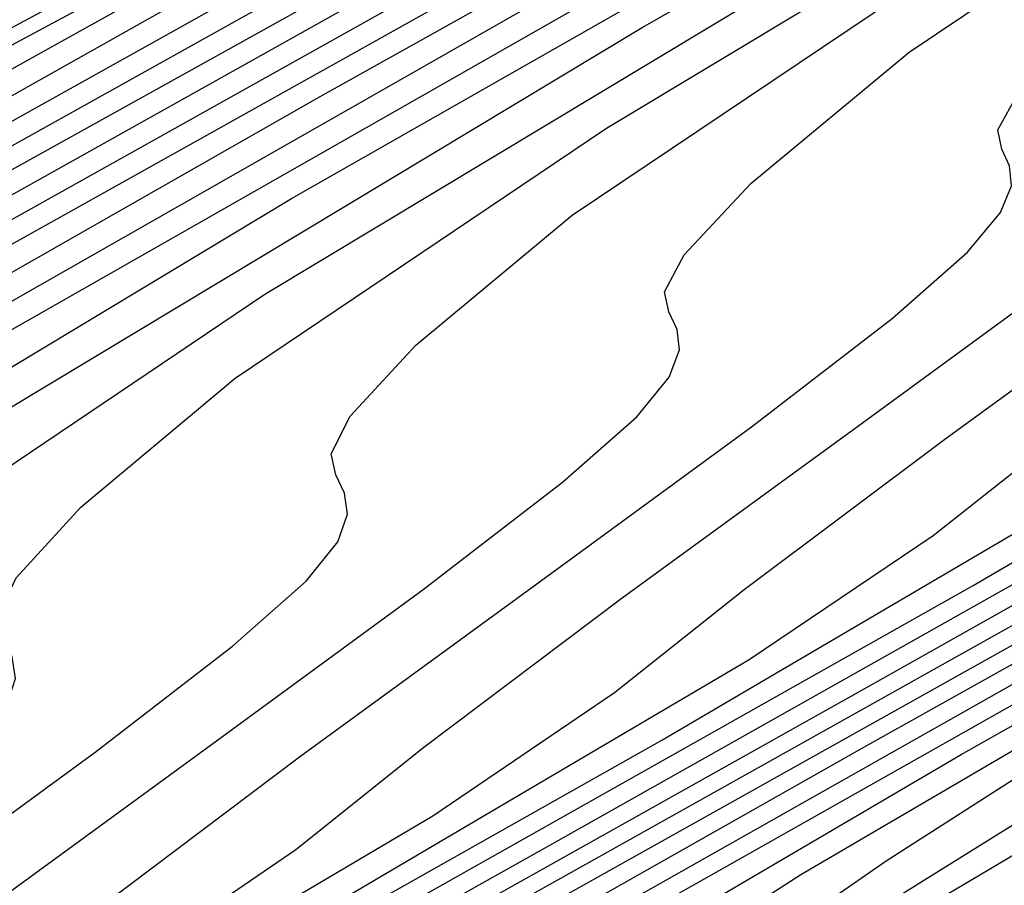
# Model space of a CAD drawing. Extents: x 3249832 to 3255657, y 13789405 to 13793316.
# Tile 269 of 656: x 3254697.57 to 3254700.11, y 13790574.61 to 13790576.85. Entities that reach past the tile are written whole.
import ezdxf

# ---------------------------------------------------------------- set-up
doc = ezdxf.new("R2010")
doc.units = 0
doc.header["$LTSCALE"] = 100
doc.header["$MEASUREMENT"] = 0
for name, color, linetype in [('GRATIO_CON', 10, 'CONTINUOUS'), ('GRATIO_ICON', 7, 'CONTINUOUS'), ('TARGETS_EAST', 7, 'CONTINUOUS')]:
    doc.layers.add(name, color=color, linetype=linetype)

# ---------------------------------------------------------------- blocks, each defined once
blk = doc.blocks.new('Gratio_032316_contours')
at = {"layer": 'GRATIO_CON', "color": 5, "linetype": 'Continuous', "flags": 128}
for points in [[(3254691.6415, 13790573.5448), (3254693.9281, 13790574.8224), (3254695.2822, 13790575.589), (3254696.3405, 13790576.181), (3254698.0192, 13790577.0826), (3254700.911, 13790578.6089), (3254704.3155, 13790580.3977)], [(3254692.627, 13790574.0315), (3254694.9484, 13790575.3278), (3254696.3235, 13790576.1049), (3254697.3983, 13790576.7045), (3254699.1029, 13790577.6187), (3254702.0388, 13790579.1675)], [(3254690.7918, 13790572.9398), (3254693.6124, 13790574.5182), (3254695.9687, 13790575.8332), (3254697.3647, 13790576.6208), (3254698.4562, 13790577.2281), (3254700.1865, 13790578.1548), (3254703.1665, 13790579.726)], [(3254691.7357, 13790573.4035), (3254694.5978, 13790575.0049), (3254696.989, 13790576.3386), (3254698.406, 13790577.1367), (3254699.514, 13790577.7516), (3254701.2702, 13790578.6908), (3254704.2942, 13790580.2845)], [(3254691.0121, 13790572.8429), (3254693.6234, 13790574.3309), (3254696.5687, 13790575.9783), (3254699.0297, 13790577.3495), (3254700.4885, 13790578.1685), (3254701.6296, 13790578.7987), (3254703.4376, 13790579.763), (3254706.5497, 13790581.4016), (3254710.2132, 13790583.3237), (3254713.3279, 13790584.9557), (3254715.0692, 13790585.8682), (3254715.7163, 13790586.2075), (3254715.8239, 13790586.264), (3254715.8528, 13790586.2788), (3254715.887, 13790586.296), (3254715.9164, 13790586.3105), (3254715.9334, 13790586.3181), (3254715.9409, 13790586.3194), (3254715.9444, 13790586.3161), (3254716.0728, 13790586.3683), (3254716.9484, 13790586.7696), (3254719.317, 13790587.8721), (3254723.5521, 13790589.8509), (3254728.5382, 13790592.1745)], [(3254691.9191, 13790573.2857), (3254694.5673, 13790574.7946), (3254697.5541, 13790576.465), (3254700.05, 13790577.8549), (3254701.523, 13790578.6809), (3254702.6327, 13790579.2936), (3254704.3365, 13790580.2023), (3254707.26, 13790581.7415), (3254710.7015, 13790583.5471), (3254713.6273, 13790585.0804), (3254715.2623, 13790585.9375), (3254715.8645, 13790586.2537), (3254715.9507, 13790586.2992), (3254715.9513, 13790586.2989), (3254715.9528, 13790586.2973), (3254715.9556, 13790586.2932), (3254716.0783, 13790586.3419), (3254716.9117, 13790586.7225), (3254719.1649, 13790587.7699), (3254723.1931, 13790589.6514), (3254727.9352, 13790591.8611)], [(3254691.1289, 13790572.7074), (3254692.8262, 13790573.7285), (3254695.5111, 13790575.2584), (3254698.5396, 13790576.9517), (3254701.0703, 13790578.3603), (3254702.5566, 13790579.1927), (3254703.629, 13790579.7849), (3254705.2126, 13790580.6296), (3254707.9188, 13790582.0544), (3254711.1043, 13790583.7259), (3254713.8124, 13790585.1457), (3254715.3255, 13790585.9397), (3254715.8827, 13790586.2333), (3254715.9621, 13790586.2761), (3254715.9625, 13790586.2763), (3254715.9639, 13790586.2747), (3254715.9669, 13790586.2704), (3254716.0838, 13790586.3155), (3254716.875, 13790586.6753), (3254719.0129, 13790587.6678), (3254722.8341, 13790589.4518), (3254727.3323, 13790591.5476)], [(3254692.0127, 13790573.1362), (3254693.7333, 13790574.1713), (3254696.455, 13790575.7221), (3254699.525, 13790577.4384), (3254702.0906, 13790578.8657), (3254703.5901, 13790579.7046), (3254704.6253, 13790580.2762), (3254706.0887, 13790581.057), (3254708.5775, 13790582.3673), (3254711.5071, 13790583.9048), (3254713.9975, 13790585.2109), (3254715.3888, 13790585.942), (3254715.9008, 13790586.2129), (3254715.9735, 13790586.2531), (3254715.9737, 13790586.2537), (3254715.975, 13790586.2522), (3254715.9781, 13790586.2475), (3254716.0893, 13790586.2892), (3254716.8383, 13790586.6281), (3254718.8608, 13790587.5657), (3254722.4751, 13790589.2523), (3254726.7293, 13790591.2342), (3254730.3544, 13790592.9064)], [(3254692.5237, 13790573.0777), (3254692.8909, 13790573.3927), (3254693.7803, 13790573.994), (3254695.5475, 13790575.0569), (3254698.3428, 13790576.6495), (3254701.4959, 13790578.4118), (3254704.1312, 13790579.8766), (3254705.6573, 13790580.7284), (3254706.6179, 13790581.2589), (3254707.8409, 13790581.9116), (3254709.8949, 13790582.9932), (3254712.3127, 13790584.2624), (3254714.3677, 13790585.3414), (3254715.5154, 13790585.9462), (3254715.9384, 13790586.1699), (3254716.0007, 13790586.1996), (3254716.0998, 13790586.236), (3254716.7645, 13790586.534), (3254718.5565, 13790587.3616), (3254721.7569, 13790588.8533), (3254725.5234, 13790590.6072), (3254728.7326, 13790592.0876)], [(3254692.6672, 13790572.4304), (3254692.9969, 13790572.6848), (3254693.172, 13790572.8425), (3254693.2447, 13790572.9427), (3254693.2615, 13790573.019), (3254693.2462, 13790573.0837), (3254693.2168, 13790573.1433), (3254693.1976, 13790573.2096), (3254693.2372, 13790573.3147), (3254693.3904, 13790573.496), (3254693.7629, 13790573.814), (3254694.6641, 13790574.4228), (3254696.4546, 13790575.4996), (3254699.2866, 13790577.1132), (3254702.4813, 13790578.8985), (3254705.1516, 13790580.382)], [(3254692.444, 13790572.0648), (3254693.0073, 13790572.4783), (3254693.5161, 13790572.851), (3254693.8501, 13790573.1086), (3254694.0277, 13790573.268), (3254694.102, 13790573.3685), (3254694.1202, 13790573.444), (3254694.1061, 13790573.507), (3254694.0779, 13790573.5645), (3254694.0599, 13790573.6287), (3254694.1011, 13790573.7326), (3254694.2571, 13790573.9143), (3254694.6348, 13790574.2354), (3254695.548, 13790574.8517), (3254697.3616, 13790575.9424), (3254700.2305, 13790577.577), (3254703.4667, 13790579.3852)], [(3254692.5095, 13790571.8587), (3254692.8097, 13790572.1147), (3254693.2789, 13790572.4757), (3254693.8496, 13790572.8941), (3254694.365, 13790573.2715), (3254694.7033, 13790573.5324), (3254694.8834, 13790573.6935), (3254694.9593, 13790573.7943), (3254694.9788, 13790573.869), (3254694.9661, 13790573.9303), (3254694.9391, 13790573.9858), (3254694.9221, 13790574.0479), (3254694.965, 13790574.1505), (3254695.1238, 13790574.3326), (3254695.5068, 13790574.6568), (3254696.4318, 13790575.2806), (3254698.2687, 13790576.3852), (3254701.1744, 13790578.0407), (3254704.4521, 13790579.8719)], [(3254691.0968, 13790570.8323), (3254692.7787, 13790571.7906), (3254693.7247, 13790572.362), (3254694.158, 13790572.671), (3254694.4672, 13790572.9295), (3254694.9489, 13790573.2976), (3254695.5343, 13790573.7258), (3254696.0627, 13790574.1127), (3254696.4097, 13790574.3801), (3254696.5948, 13790574.5445), (3254696.6738, 13790574.6459), (3254696.6962, 13790574.7189), (3254696.686, 13790574.777), (3254696.6613, 13790574.8283), (3254696.6467, 13790574.8863), (3254696.6928, 13790574.9864), (3254696.8571, 13790575.1692), (3254697.2507, 13790575.4995), (3254698.1994, 13790576.1383), (3254700.0829, 13790577.2708), (3254703.0621, 13790578.9681), (3254706.423, 13790580.8453)], [(3254691.8816, 13790571.2208), (3254693.5846, 13790572.1898), (3254694.5429, 13790572.7665), (3254694.9823, 13790573.0771), (3254695.2959, 13790573.337), (3254695.7839, 13790573.7085), (3254696.3766, 13790574.1417), (3254696.9116, 13790574.5332), (3254697.2629, 13790574.8039), (3254697.4505, 13790574.97), (3254697.5311, 13790575.0717), (3254697.5548, 13790575.1439), (3254697.5459, 13790575.2003), (3254697.5224, 13790575.2495), (3254697.5089, 13790575.3055), (3254697.5567, 13790575.4043), (3254697.7238, 13790575.5875), (3254698.1226, 13790575.9208), (3254699.0832, 13790576.5672), (3254700.99, 13790577.7136), (3254704.006, 13790579.4318)], [(3254692.6664, 13790571.6093), (3254694.3906, 13790572.5891), (3254695.3612, 13790573.171), (3254695.8066, 13790573.4832), (3254696.1246, 13790573.7444), (3254696.6189, 13790574.1195), (3254697.219, 13790574.5575), (3254697.7605, 13790574.9538), (3254698.116, 13790575.2277), (3254698.3062, 13790575.3955), (3254698.3884, 13790575.4975), (3254698.4135, 13790575.5688), (3254698.4059, 13790575.6236), (3254698.3836, 13790575.6707), (3254698.3712, 13790575.7247), (3254698.4207, 13790575.8222), (3254698.5905, 13790576.0058), (3254698.9946, 13790576.3422), (3254699.967, 13790576.9961), (3254701.8971, 13790578.1564), (3254704.9499, 13790579.8955)], [(3254691.3967, 13790570.8403), (3254693.4512, 13790571.9979), (3254695.1965, 13790572.9884), (3254696.1794, 13790573.5755), (3254696.6309, 13790573.8893), (3254696.9533, 13790574.1519), (3254697.4539, 13790574.5304), (3254698.0613, 13790574.9734), (3254698.6093, 13790575.3743), (3254698.9692, 13790575.6515), (3254699.1619, 13790575.821), (3254699.2457, 13790575.9233), (3254699.2721, 13790575.9938), (3254699.2658, 13790576.0469), (3254699.2447, 13790576.092), (3254699.2335, 13790576.1439), (3254699.2846, 13790576.2401), (3254699.4572, 13790576.4241), (3254699.8666, 13790576.7636), (3254700.8508, 13790577.4249), (3254702.8042, 13790578.5992), (3254705.8937, 13790580.3593)], [(3254691.1348, 13790570.5729), (3254692.9168, 13790571.5912), (3254695.0209, 13790572.775), (3254696.8084, 13790573.787), (3254697.8159, 13790574.3845), (3254698.2795, 13790574.7015), (3254698.6107, 13790574.9668), (3254699.1239, 13790575.3523), (3254699.746, 13790575.8051), (3254700.3071, 13790576.2155), (3254700.6756, 13790576.4992), (3254700.8733, 13790576.672), (3254700.9602, 13790576.7749), (3254700.9894, 13790576.8437), (3254700.9857, 13790576.8936), (3254700.9669, 13790576.9345), (3254700.958, 13790576.9822), (3254701.0124, 13790577.076), (3254701.1906, 13790577.2607), (3254701.607, 13790577.6043), (3254702.5906, 13790578.2673), (3254704.5244, 13790579.4329)], [(3254691.8737, 13790570.9375), (3254693.6768, 13790571.9667), (3254695.8057, 13790573.1635), (3254697.6144, 13790574.1863), (3254698.6341, 13790574.789), (3254699.1038, 13790575.1077), (3254699.4394, 13790575.3742), (3254699.9589, 13790575.7633), (3254700.5883, 13790576.2209), (3254701.1559, 13790576.636), (3254701.5288, 13790576.923), (3254701.729, 13790577.0975), (3254701.8175, 13790577.2007), (3254701.8481, 13790577.2687), (3254701.8457, 13790577.3169), (3254701.8281, 13790577.3557), (3254701.8203, 13790577.4014), (3254701.8763, 13790577.4939), (3254702.0573, 13790577.679), (3254702.4726, 13790578.0222), (3254703.4238, 13790578.6682), (3254705.2606, 13790579.7813)], [(3254692.6125, 13790571.3021), (3254694.4368, 13790572.3421), (3254696.5905, 13790573.5521), (3254698.4203, 13790574.5856), (3254699.4523, 13790575.1934), (3254699.9281, 13790575.5138), (3254700.2681, 13790575.7817), (3254700.7938, 13790576.1742), (3254701.4306, 13790576.6368), (3254702.0048, 13790577.0566), (3254702.382, 13790577.3468), (3254702.5847, 13790577.523), (3254702.6748, 13790577.6265), (3254702.7067, 13790577.6936), (3254702.7056, 13790577.7402), (3254702.6892, 13790577.7769), (3254702.6826, 13790577.8206), (3254702.7402, 13790577.9118), (3254702.924, 13790578.0973), (3254703.3382, 13790578.4401), (3254704.257, 13790579.0691), (3254705.9969, 13790580.1296)], [(3254692.3214, 13790571.0454), (3254693.3514, 13790571.6667), (3254695.1969, 13790572.7176), (3254697.3753, 13790573.9406), (3254699.2263, 13790574.9849), (3254700.2706, 13790575.5979), (3254700.7524, 13790575.9199), (3254701.0968, 13790576.1891), (3254701.6288, 13790576.5852), (3254702.273, 13790577.0526), (3254702.8537, 13790577.4772), (3254703.2352, 13790577.7706), (3254703.4404, 13790577.9485), (3254703.532, 13790578.0523), (3254703.5654, 13790578.1186), (3254703.5656, 13790578.1635), (3254703.5503, 13790578.1982), (3254703.5448, 13790578.2398), (3254703.6041, 13790578.3298), (3254703.7907, 13790578.5156), (3254704.2039, 13790578.8579), (3254705.0902, 13790579.47)], [(3254692.6293, 13790570.9771), (3254693.0561, 13790571.2529), (3254693.3212, 13790571.454), (3254693.7744, 13790571.7637), (3254694.829, 13790572.3958), (3254696.717, 13790573.4685), (3254698.9449, 13790574.7177), (3254700.8382, 13790575.7835), (3254701.9071, 13790576.4069), (3254702.401, 13790576.7321), (3254702.7542, 13790577.004), (3254703.2988, 13790577.4071), (3254703.9576, 13790577.8843), (3254704.5514, 13790578.3183), (3254704.9415, 13790578.6182), (3254705.1518, 13790578.7995), (3254705.2466, 13790578.9039), (3254705.2827, 13790578.9685), (3254705.2855, 13790579.0101), (3254705.2726, 13790579.0407), (3254705.2694, 13790579.0782), (3254705.3319, 13790579.1656)], [(3254692.6476, 13790570.917), (3254693.3411, 13790571.3318), (3254693.7731, 13790571.6098), (3254694.0418, 13790571.8117), (3254694.5009, 13790572.1229), (3254695.5679, 13790572.7604), (3254697.477, 13790573.844), (3254699.7297, 13790575.1062), (3254701.6441, 13790576.1828), (3254702.7253, 13790576.8114), (3254703.2253, 13790577.1382), (3254703.583, 13790577.4114), (3254704.1338, 13790577.818), (3254704.8, 13790578.3002), (3254705.4003, 13790578.7389), (3254705.7947, 13790579.0421), (3254706.0074, 13790579.225)], [(3254692.3516, 13790570.68), (3254693.3518, 13790571.2676), (3254694.053, 13790571.6866), (3254694.4901, 13790571.9668), (3254694.7625, 13790572.1693), (3254695.2274, 13790572.4821), (3254696.3067, 13790573.125), (3254698.237, 13790574.2195), (3254700.5145, 13790575.4948), (3254702.4501, 13790576.5821), (3254703.5435, 13790577.2159), (3254704.0496, 13790577.5444), (3254704.4117, 13790577.8189), (3254704.9688, 13790578.229), (3254705.6423, 13790578.716), (3254706.2492, 13790579.1594)], [(3254691.7362, 13790570.2541), (3254693.0449, 13790571.0243), (3254694.0559, 13790571.6182), (3254694.7648, 13790572.0414), (3254695.207, 13790572.3237), (3254695.4831, 13790572.5269), (3254695.9539, 13790572.8413), (3254697.0456, 13790573.4896), (3254698.9971, 13790574.5949), (3254701.2993, 13790575.8833), (3254703.256, 13790576.9814), (3254704.3618, 13790577.6204), (3254704.8739, 13790577.9505), (3254705.2404, 13790578.2263), (3254705.8038, 13790578.6399), (3254706.4846, 13790579.1318)], [(3254691.6212, 13790570.0509), (3254693.0951, 13790570.9263), (3254694.4317, 13790571.7129), (3254695.4643, 13790572.3194), (3254696.1886, 13790572.751), (3254696.641, 13790573.0376), (3254696.9244, 13790573.2421), (3254697.4069, 13790573.5597), (3254698.5232, 13790574.2188), (3254700.5171, 13790575.3459), (3254702.8689, 13790576.6604), (3254704.8679, 13790577.78), (3254705.9982, 13790578.4294), (3254706.5225, 13790578.7627), (3254706.8978, 13790579.0412), (3254707.4738, 13790579.4618)], [(3254692.2853, 13790570.3779), (3254693.7745, 13790571.2624), (3254695.1251, 13790572.0573), (3254696.1684, 13790572.6699), (3254696.9004, 13790573.1058), (3254697.358, 13790573.3946), (3254697.645, 13790573.5997), (3254698.1334, 13790573.9189), (3254699.2621, 13790574.5833), (3254701.2772, 13790575.7213), (3254703.6537, 13790577.0489), (3254705.6738, 13790578.1792), (3254706.8165, 13790578.8339), (3254707.3468, 13790579.1688)], [(3254691.5166, 13790569.839), (3254692.9494, 13790570.7049), (3254694.4539, 13790571.5985), (3254695.8184, 13790572.4016), (3254696.8726, 13790573.0205), (3254697.6123, 13790573.4606), (3254698.0749, 13790573.7515), (3254698.3656, 13790573.9573), (3254698.8599, 13790574.2781), (3254700.0009, 13790574.9479), (3254702.0372, 13790576.0968), (3254704.4385, 13790577.4375), (3254706.4798, 13790578.5785), (3254707.6347, 13790579.2384)], [(3254692.1661, 13790570.1571), (3254693.6135, 13790571.0319), (3254695.1334, 13790571.9346), (3254696.5118, 13790572.7459), (3254697.5768, 13790573.3711), (3254698.3241, 13790573.8154), (3254698.7919, 13790574.1085), (3254699.0863, 13790574.3149), (3254699.5864, 13790574.6373), (3254700.7397, 13790575.3125), (3254702.7972, 13790576.4723), (3254705.2233, 13790577.826), (3254707.2857, 13790578.9778), (3254708.453, 13790579.6429)], [(3254692.2456, 13790570.0334), (3254693.4649, 13790570.7934), (3254694.9416, 13790571.6858), (3254696.4923, 13790572.6068), (3254697.8986, 13790573.4345), (3254698.9851, 13790574.0723), (3254699.7479, 13790574.5249), (3254700.2259, 13790574.8224), (3254700.5275, 13790575.0302), (3254701.0394, 13790575.3556), (3254702.2174, 13790576.0417), (3254704.3173, 13790577.2232), (3254706.7929, 13790578.6031), (3254708.8976, 13790579.7764)], [(3254691.9551, 13790569.7429), (3254692.883, 13790570.344), (3254694.1144, 13790571.1115), (3254695.6057, 13790572.0128), (3254697.1717, 13790572.9429), (3254698.5919, 13790573.7788), (3254699.6892, 13790574.4229), (3254700.4597, 13790574.8797), (3254700.9428, 13790575.1793), (3254701.2481, 13790575.3878), (3254701.7659, 13790575.7148), (3254702.9563, 13790576.4063), (3254705.0773, 13790577.5987), (3254707.5777, 13790578.9917), (3254709.7036, 13790580.1757)]]:
    blk.add_lwpolyline(points, dxfattribs=at)
at = {"layer": 'GRATIO_ICON', "color": 7, "linetype": 'Continuous', "flags": 128}
for points in [[(3254690.105, 13790572.4001), (3254692.6795, 13790573.8672), (3254695.5833, 13790575.4916), (3254698.0093, 13790576.844), (3254699.4473, 13790577.6526), (3254700.5718, 13790578.2752), (3254702.3539, 13790579.2269)], [(3254692.019, 13790572.9713), (3254692.8965, 13790573.5651), (3254694.6404, 13790574.6141), (3254697.3989, 13790576.1858), (3254700.5104, 13790577.9251), (3254703.1109, 13790579.3712), (3254704.6237, 13790580.2165), (3254705.6216, 13790580.7676), (3254706.9648, 13790581.4843), (3254709.2362, 13790582.6803), (3254711.9099, 13790584.0836), (3254714.1826, 13790585.2761), (3254715.4522, 13790585.944), (3254715.9201, 13790586.1905), (3254715.989, 13790586.2232), (3254716.094, 13790586.2627), (3254716.801, 13790586.5812), (3254718.7085, 13790587.4638), (3254722.1159, 13790589.0529), (3254726.1263, 13790590.9207), (3254729.5435, 13790592.497)], [(3254691.9728, 13790571.3913), (3254692.9065, 13790571.9575), (3254693.3338, 13790572.2648), (3254693.6384, 13790572.5221), (3254694.1139, 13790572.8867), (3254694.692, 13790573.31), (3254695.2138, 13790573.6921), (3254695.5565, 13790573.9563), (3254695.7391, 13790574.119), (3254695.8166, 13790574.2201), (3254695.8375, 13790574.2939), (3254695.826, 13790574.3537), (3254695.8002, 13790574.407), (3254695.7844, 13790574.4671), (3254695.8289, 13790574.5684), (3254695.9905, 13790574.7509), (3254696.3787, 13790575.0781), (3254697.3156, 13790575.7095), (3254699.1758, 13790576.828), (3254702.1182, 13790578.5044), (3254705.4376, 13790580.3586)], [(3254692.1567, 13790571.2157), (3254694.236, 13790572.3864), (3254696.0025, 13790573.3877), (3254696.9976, 13790573.98), (3254697.4552, 13790574.2954), (3254697.782, 13790574.5593), (3254698.2889, 13790574.9414), (3254698.9036, 13790575.3892), (3254699.4582, 13790575.7949), (3254699.8224, 13790576.0753), (3254700.0176, 13790576.2465), (3254700.1029, 13790576.3491), (3254700.1308, 13790576.4187), (3254700.1258, 13790576.4702), (3254700.1058, 13790576.5132), (3254700.0958, 13790576.563), (3254700.1485, 13790576.6581), (3254700.3239, 13790576.8424), (3254700.7385, 13790577.1849), (3254701.7346, 13790577.8538), (3254703.7112, 13790579.042), (3254706.8376, 13790580.823)], [(3254692.6006, 13790571.0964), (3254693.0479, 13790571.4046), (3254694.0902, 13790572.0312), (3254695.9569, 13790573.0931), (3254698.1601, 13790574.3291), (3254700.0322, 13790575.3842), (3254701.0888, 13790576.0024), (3254701.5767, 13790576.326), (3254701.9255, 13790576.5966), (3254702.4638, 13790576.9961), (3254703.1153, 13790577.4685), (3254703.7026, 13790577.8977), (3254704.0883, 13790578.1944), (3254704.2961, 13790578.374), (3254704.3893, 13790578.4781), (3254704.424, 13790578.5436), (3254704.4255, 13790578.5868), (3254704.4115, 13790578.6194), (3254704.4071, 13790578.659), (3254704.468, 13790578.7477), (3254704.6574, 13790578.9339), (3254705.0695, 13790579.2758)], [(3254692.4156, 13790570.5902), (3254693.7383, 13790571.3686), (3254694.7601, 13790571.9688), (3254695.4767, 13790572.3962), (3254695.924, 13790572.6807), (3254696.2037, 13790572.8845), (3254696.6804, 13790573.2005), (3254697.7844, 13790573.8542), (3254699.7571, 13790574.9704), (3254702.0841, 13790576.2719), (3254704.062, 13790577.3807), (3254705.18, 13790578.0249), (3254705.6982, 13790578.3566), (3254706.0691, 13790578.6338), (3254706.6388, 13790579.0509), (3254707.327, 13790579.5477)], [(3254691.6083, 13790569.7228), (3254692.8155, 13790570.4752), (3254694.2775, 13790571.3588), (3254695.8128, 13790572.2707), (3254697.2052, 13790573.0902), (3254698.2809, 13790573.7217), (3254699.036, 13790574.1701), (3254699.5089, 13790574.4654), (3254699.8069, 13790574.6725), (3254700.3129, 13790574.9964), (3254701.4786, 13790575.6771), (3254703.5573, 13790576.8477), (3254706.0081, 13790578.2146), (3254708.0917, 13790579.3771)]]:
    blk.add_lwpolyline(points, dxfattribs=at)

msp = doc.modelspace()

# ---------------------------------------------------------------- block references
at = {"layer": 'TARGETS_EAST'}
msp.add_blockref('Gratio_032316_contours', (0, 0), dxfattribs=at)

doc.saveas('drawing.dxf')
